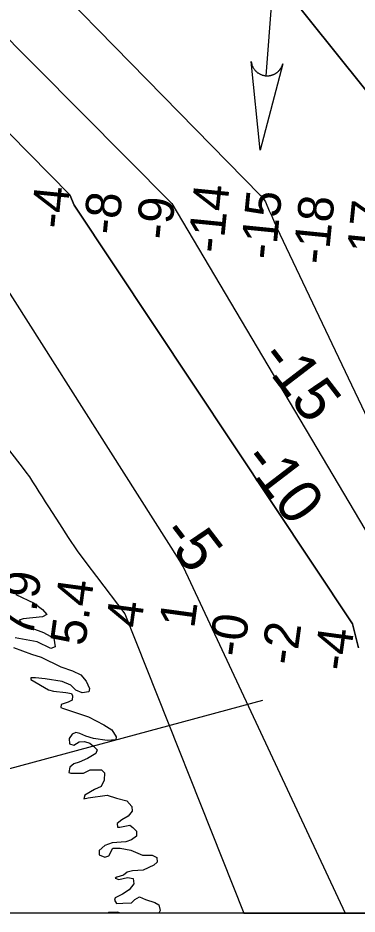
# Model space of a CAD drawing. Extents: x 3263578 to 3301413, y 764927 to 798602.
# Drawn here: x 3292818 to 3293459, y 775829 to 777527 of the extents above; entities that cross this region are included whole.
import ezdxf

# ---------------------------------------------------------------- set-up
doc = ezdxf.new("R2010")
doc.units = 0
for name, color, linetype in [('V-GRID-FRAM', 7, 'Continuous'), ('V-RIVR-EDGE', 7, 'Continuous'), ('V-RIVR-RANG', 7, 'Continuous'), ('V-STRM-FLOW', 7, 'Continuous'), ('V-TOPO-DPTH', 7, 'Continuous'), ('V-TOPO-MINR', 7, 'Continuous'), ('V-TOPO-MINR-IDEN', 7, 'Continuous'), ('V-TOPO-WATR', 7, 'Continuous')]:
    doc.layers.add(name, color=color, linetype=linetype)

msp = doc.modelspace()

# ---------------------------------------------------------------- linework, layer by layer
at = {"layer": 'V-GRID-FRAM'}
msp.add_lwpolyline([(3267734.9, 794015.5), (3299171.2, 794017.8), (3299180.4, 775831.7), (3267728.3, 775829.4), (3267734.9, 794015.5)], dxfattribs=at)
at = {"layer": 'V-RIVR-EDGE'}
for points in [[(3292813.8, 776434.6), (3292848.1, 776418.5), (3292864.1, 776406.3), (3292872.3, 776396.7), (3292864.1, 776392.3), (3292827.5, 776388.5), (3292820.2, 776386.4), (3292826.7, 776377.7), (3292866.2, 776362.8), (3292885.3, 776351.9), (3292888.3, 776335.8), (3292880, 776332.3), (3292854, 776345), (3292812.7, 776352.9)], [(3292809.2, 776334.7), (3292843.5, 776322), (3292861.7, 776315.9), (3292898.6, 776297.9), (3292921.2, 776290.5), (3292936.4, 776282.6), (3292946.8, 776270.4), (3292953.3, 776256.9), (3292952, 776250.4), (3292939.4, 776248.7), (3292927.2, 776253.5), (3292917.7, 776263.1), (3292901.6, 776270.1), (3292869, 776275), (3292850.7, 776276.8), (3292842.1, 776277.2), (3292842, 776273.7), (3292875.5, 776254.1), (3292885, 776251.9)], [(3292885, 776251.9), (3292908.1, 776249.2), (3292918.9, 776247.5), (3292921.1, 776242.7), (3292920.2, 776234.9), (3292912.8, 776231), (3292899.7, 776226.6), (3292898.9, 776221), (3292901.9, 776219.3), (3292951, 776203), (3292980.1, 776188.2), (3292995.2, 776178.2), (3293003.5, 776165.1), (3293002.6, 776159.5), (3292986.5, 776158.2), (3292960.4, 776162.2), (3292946.1, 776166.5), (3292934.8, 776171.8), (3292927, 776173.5), (3292920, 776170.1), (3292914.8, 776162.3), (3292915.2, 776151.8), (3292923.5, 776149.2), (3292933.5, 776155.7), (3292943.5, 776156.1), (3292953.9, 776153.1), (3292960.8, 776147.8), (3292967.3, 776140.4), (3292965.1, 776133.9), (3292949, 776123.9), (3292933.4, 776117.5), (3292923.4, 776114), (3292916, 776107.9), (3292913.8, 776097.5), (3292917.7, 776096.2), (3292941.6, 776096.6), (3292954.6, 776102.6), (3292967.2, 776103), (3292975.5, 776102.6), (3292981.6, 776096.9), (3292980.7, 776083), (3292975.4, 776071.3), (3292962.8, 776065.7), (3292944.1, 776054.8), (3292942.3, 776047.9), (3292950.6, 776049.6), (3292986.3, 776054.7), (3293004.1, 776049), (3293023.6, 776043.8), (3293033.1, 776033.3), (3293033.6, 776024.6), (3293026.1, 776015.1), (3293014, 776008.2), (3293005.7, 776000.8), (3293006.1, 775994.3), (3293010.4, 775994.3), (3293029.1, 775998.1), (3293034.8, 775993.3), (3293042.2, 775986.8), (3293041.7, 775976.8), (3293032.6, 775970.3), (3293022.1, 775966.4), (3292996, 775964.3), (3292982.1, 775959.1), (3292971.6, 775950), (3292971.6, 775941.8), (3292982, 775937.4), (3292989.4, 775940), (3292997.3, 775954.3), (3293011.2, 775954.3), (3293031.2, 775950.7), (3293053.3, 775941.1), (3293071.6, 775941.1), (3293080.7, 775936.7), (3293081.1, 775927.6), (3293075, 775921.9), (3293054.6, 775912.9), (3293034.1, 775911.2), (3293024.6, 775908.6), (3293017.2, 775903), (3293005, 775899.1), (3293001.9, 775897.3), (3293008.5, 775895.2), (3293025, 775898.6), (3293035.8, 775896.8), (3293036.7, 775886.8), (3293028, 775875.5), (3293015.3, 775867.3), (3293001.9, 775860.4), (3293000.1, 775855.6), (3293004, 775849.5), (3293016.2, 775849.9), (3293032.3, 775850.8), (3293038.8, 775857.3), (3293047.9, 775862), (3293058.8, 775857.2), (3293076.6, 775851.1), (3293084, 775846.7), (3293087, 775836.3), (3293084.2, 775831.3)], [(3293011.1, 775831.3), (3293006.6, 775833), (3292988.7, 775832.6), (3292987.8, 775831.3)]]:
    msp.add_lwpolyline(points, dxfattribs=at)
at = {"layer": 'V-RIVR-RANG'}
msp.add_line((3292316, 775973.4), (3293281.2, 776235), dxfattribs=at)
at = {"layer": 'V-STRM-FLOW'}
msp.add_line((3293305.9, 777667.4), (3293286.8, 777417.7), dxfattribs=at)
msp.add_lwpolyline([(3293318.6, 777440.3), (3293276, 777276.5), (3293258.8, 777444.9), (3293259.3, 777441.9), (3293260, 777439), (3293260.4, 777437.9), (3293260.7, 777436.9), (3293261.2, 777435.8), (3293261.7, 777434.7), (3293262.2, 777433.7), (3293262.9, 777432.5), (3293263.8, 777431.2), (3293264.3, 777430.4), (3293264.9, 777429.5), (3293265.8, 777428.4), (3293266.6, 777427.5), (3293267.5, 777426.6), (3293268, 777426.1), (3293268.7, 777425.5), (3293269.5, 777424.7), (3293270.3, 777424.1), (3293271.1, 777423.5), (3293271.8, 777423), (3293272.8, 777422.3), (3293273.8, 777421.7), (3293274.6, 777421.3), (3293275.6, 777420.8), (3293276.4, 777420.4), (3293277.2, 777420), (3293277.8, 777419.8), (3293278.8, 777419.4), (3293279.7, 777419.1), (3293280.7, 777418.8), (3293281.6, 777418.5), (3293282.5, 777418.3), (3293283.5, 777418.1), (3293284.3, 777418), (3293285.5, 777417.8), (3293286.8, 777417.7), (3293287.2, 777417.7), (3293287.8, 777417.6), (3293288.6, 777417.6), (3293289.3, 777417.6), (3293290, 777417.6), (3293290.7, 777417.6), (3293291.4, 777417.7), (3293292, 777417.7), (3293292.8, 777417.8), (3293293.6, 777417.9), (3293294.1, 777418), (3293295.4, 777418.2), (3293296.1, 777418.4), (3293296.6, 777418.5), (3293297.4, 777418.7), (3293298.1, 777418.9), (3293298.8, 777419.2), (3293299.6, 777419.5), (3293300.4, 777419.8), (3293301, 777420), (3293301.5, 777420.2), (3293302.2, 777420.5), (3293302.8, 777420.8), (3293303.6, 777421.2), (3293304.3, 777421.6), (3293305, 777422), (3293305.8, 777422.6), (3293306.5, 777423), (3293307.1, 777423.5), (3293307.8, 777423.9), (3293308.3, 777424.3), (3293308.8, 777424.8), (3293309.6, 777425.5), (3293309.6, 777425.5), (3293310.1, 777425.9), (3293310.4, 777426.2), (3293310.9, 777426.7), (3293311.5, 777427.4), (3293312, 777427.9), (3293312.4, 777428.3), (3293312.9, 777428.9), (3293313.3, 777429.5), (3293313.7, 777430), (3293314.1, 777430.5), (3293314.6, 777431.3), (3293314.9, 777431.8), (3293315.2, 777432.2), (3293315.4, 777432.6), (3293315.6, 777433), (3293316, 777433.6), (3293316.3, 777434.1), (3293316.5, 777434.7), (3293316.8, 777435.3), (3293317.2, 777436.1), (3293317.4, 777436.5), (3293317.6, 777437.3), (3293318, 777438.1), (3293318.2, 777438.8), (3293318.3, 777439.3), (3293318.5, 777439.7), (3293318.6, 777440.1)], close=True, dxfattribs=at)
at = {"layer": 'V-TOPO-DPTH'}
for points in [[(3293245.1, 775831.3), (3292714.9, 775831.3), (3292524.8, 776465.6), (3292466.1, 776626), (3292295.6, 777225.8), (3292295.2, 777231.9), (3292294.8, 777238), (3292294.1, 777244.1), (3292293.4, 777250.2), (3292290.1, 777274.6), (3292289.4, 777278.6), (3292288.4, 777282.5), (3292287.1, 777286.4), (3292285.6, 777290.2), (3292283.8, 777293.8), (3292281.8, 777297.4), (3292279.7, 777300.8), (3292021.7, 777936.6)], [(3293461.9, 776333.8), (3293456.5, 776356.7), (3293450.8, 776379.6), (3292924, 777172.5), (3292915.6, 777191.8), (3292268.2, 777851.5)], [(3293461.9, 776333.8), (3293456.5, 776356.7), (3293450.8, 776379.6), (3292924, 777172.5), (3292915.6, 777191.8), (3292268.2, 777851.5)], [(3292631.7, 777850.1), (3293275.7, 777191.5), (3293277.6, 777190.1), (3293279.3, 777188.5), (3293280.8, 777186.7), (3293282.3, 777184.8), (3293283.6, 777182.8), (3293284.7, 777180.8), (3293285.8, 777178.6), (3293293.1, 777162.1), (3293297.8, 777151.6), (3293302.3, 777141.1), (3293306.8, 777130.6), (3293689.2, 776325.3)], [(3292631.7, 777850.1), (3293275.7, 777191.5), (3293277.6, 777190.1), (3293279.3, 777188.5), (3293280.8, 777186.7), (3293282.3, 777184.8), (3293283.6, 777182.8), (3293284.7, 777180.8), (3293285.8, 777178.6), (3293293.1, 777162.1), (3293297.8, 777151.6), (3293302.3, 777141.1), (3293306.8, 777130.6), (3293689.2, 776325.3)], [(3293575.2, 777266.2), (3293110.8, 777847.2)], [(3293575.2, 777266.2), (3293110.8, 777847.2)], [(3292801.6, 776706.9), (3292825.9, 776675.9), (3292832.7, 776666.9), (3292839.3, 776657.8), (3292845.5, 776648.5), (3292851.6, 776639), (3292857.5, 776629.4), (3292863.4, 776619.9), (3292869.4, 776610.3), (3292875.5, 776600.8), (3292896.1, 776568.5), (3292912.9, 776543), (3292930, 776517.9), (3292947.8, 776493.2), (3292966, 776468.8), (3293020.2, 776398.1), (3293245.1, 775831.3)], [(3292801.6, 776706.9), (3292825.9, 776675.9), (3292832.7, 776666.9), (3292839.3, 776657.8), (3292845.5, 776648.5), (3292851.6, 776639), (3292857.5, 776629.4), (3292863.4, 776619.9), (3292869.4, 776610.3), (3292875.5, 776600.8), (3292896.1, 776568.5), (3292912.9, 776543), (3292930, 776517.9), (3292947.8, 776493.2), (3292966, 776468.8), (3293020.2, 776398.1), (3293245.1, 775831.3)], [(3293245.1, 775831.3), (3293597.8, 775831.3)]]:
    msp.add_lwpolyline(points, dxfattribs=at)
at = {"layer": 'V-TOPO-MINR'}
for points in [[(3291595.7, 778653.1), (3292574, 777305.4), (3292577.1, 777301.9), (3292580.2, 777298.3), (3292583.1, 777294.7), (3292586, 777291), (3292589, 777287.4), (3292592, 777283.8), (3292595.2, 777280.3), (3292598.5, 777277), (3292680.6, 777196.2), (3293123.5, 776498.4), (3293125.6, 776494.5), (3293127.8, 776490.7), (3293130.4, 776487.2), (3293436.6, 775831.3)], [(3292423, 777868), (3293108.9, 777175.6), (3293615.1, 776320)], [(3292268.2, 777851.5), (3292915.6, 777191.8), (3292924, 777172.5), (3293450.8, 776379.6), (3293456.5, 776356.7), (3293461.9, 776333.8)], [(3292631.7, 777850.1), (3293275.7, 777191.5), (3293277.6, 777190.1), (3293279.3, 777188.5), (3293280.8, 777186.7), (3293282.3, 777184.8), (3293283.6, 777182.8), (3293284.7, 777180.8), (3293285.8, 777178.6), (3293293.1, 777162.1), (3293297.8, 777151.6), (3293302.3, 777141.1), (3293306.8, 777130.6), (3293689.2, 776325.3)], [(3293110.8, 777847.2), (3293575.2, 777266.2)]]:
    msp.add_lwpolyline(points, dxfattribs=at)
at = {"layer": 'V-TOPO-WATR'}
msp.add_lwpolyline([(3292801.6, 776706.9), (3292825.9, 776675.9), (3292832.7, 776666.9), (3292839.3, 776657.8), (3292845.5, 776648.5), (3292851.6, 776639), (3292857.5, 776629.4), (3292863.4, 776619.9), (3292869.4, 776610.3), (3292875.5, 776600.8), (3292896.1, 776568.5), (3292912.9, 776543), (3292930, 776517.9), (3292947.8, 776493.2), (3292966, 776468.8), (3293020.2, 776398.1), (3293245.1, 775831.3)], dxfattribs=at)

# ---------------------------------------------------------------- texts
at = {"layer": 'V-RIVR-RANG'}
for s, rotation, p in [('-4', 84.2575, (3292908.2, 777126.1)), ('-14', 84.2575, (3293205.1, 777080)), ('-8', 84.2575, (3293007.6, 777115)), ('-9', 84.2575, (3293107.1, 777105.5)), ('-15', 84.2575, (3293304.4, 777067.9)), ('-18', 84.2575, (3293403.9, 777058.7)), ('-17', 84.2575, (3293503.5, 777049)), ('7.9', 82.2052, (3292845.7, 776351.2)), ('5.4', 82.2052, (3292944.6, 776335.8)), ('4', 82.2052, (3293050.1, 776369.5)), ('1', 82.2052, (3293151, 776369.3)), ('-0', 82.2052, (3293244.5, 776314.7)), ('-2', 82.2052, (3293343.3, 776299.1)), ('-4', 82.2052, (3293442.7, 776288.2))]:
    msp.add_text(s, height=67, rotation=rotation, dxfattribs=at).set_placement(p)
at = {"layer": 'V-TOPO-MINR-IDEN'}
for s, p in [('-15', (3293271.3, 776881.8)), ('-10', (3293239, 776688.4)), ('-5', (3293085.1, 776548.4))]:
    msp.add_text(s, height=83, rotation=307.5037, dxfattribs=at).set_placement(p)

doc.saveas('drawing.dxf')
